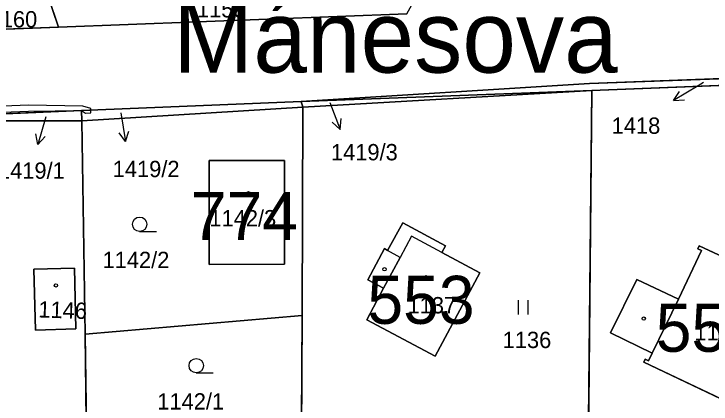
# Model space of a CAD drawing. Extents: x -689422 to -685210, y -987725 to -982160.
# Drawn here: x -687184.8 to -687112.2, y -985226.8 to -985186.2 of the extents above; entities that cross this region are included whole.
import ezdxf

# ---------------------------------------------------------------- set-up
doc = ezdxf.new("R2010")
doc.units = 0
for name, color, linetype in [('KN_Budovy', 7, 'Continuous'), ('KN_Budovy_cisla_domovni', 7, 'Continuous'), ('KN_Hranice_parcel', 7, 'Continuous'), ('KN_Hranice_parcel_vnitrni_kresba', 7, 'Continuous'), ('KN_Parcelni cisla', 7, 'Continuous'), ('KN_Parcelni cisla_sipky', 7, 'Continuous'), ('KN_Polygon parcely', 7, 'Continuous'), ('KN_Popisy_pomistni nazvy nazvy ulic', 7, 'Continuous'), ('KN_POZEMKY_OSTATNI PLOCHA', 7, 'Continuous'), ('KN_POZEMKY_TTP', 7, 'Continuous'), ('KN_POZEMKY_ZAHRADA', 7, 'Continuous'), ('KN_POZEMKY_ZASTAVENA PLOCHA', 7, 'Continuous'), ('KN_VYUZITI_16_ostatni plocha_silnice', 7, 'Continuous'), ('KN_VYUZITI_17_ostatni plocha_ostatni komunikace', 7, 'Continuous'), ('KN_VYUZITI_26_ostatni plocha_jina plocha', 7, 'Continuous'), ('KN_Věcná břemena k části', 7, 'Continuous'), ('KN_Značky budov', 7, 'Continuous'), ('KN_Značky kultur', 7, 'Continuous')]:
    doc.layers.add(name, color=color, linetype=linetype)

msp = doc.modelspace()

# ---------------------------------------------------------------- linework, layer by layer
at = {"layer": 'KN_Budovy'}
for points in [[(-687164.47, -985212.25), (-687156.63, -985212.21), (-687156.64, -985201.41), (-687164.47, -985201.43)], [(-687146.32, -985214.72), (-687148.06, -985217.99), (-687140.96, -985221.78), (-687136.3, -985213.12), (-687140.26, -985211), (-687143.43, -985209.31), (-687144.58, -985211.5)], [(-687118.74, -985222.27), (-687119.1, -985222.11), (-687119.25, -985222.41), (-687110.46, -985226.58), (-687110.36, -985226.29), (-687110.7, -985226.13), (-687109.64, -985223.9), (-687108.33, -985224.52), (-687106.08, -985225.61), (-687104.33, -985221.9), (-687104.59, -985221.81), (-687104.76, -985222.1), (-687108.37, -985220.37), (-687105.56, -985214.48), (-687104.91, -985214.79), (-687104.75, -985214.55), (-687110.43, -985211.74), (-687113.48, -985210.32), (-687113.61, -985210.62), (-687113.23, -985210.8), (-687115.65, -985215.84), (-687118.36, -985221.47)], [(-687182.55, -985219.06), (-687178.33, -985218.95), (-687178.49, -985212.61), (-687182.71, -985212.72)]]:
    msp.add_lwpolyline(points, close=True, dxfattribs=at)
at = {"layer": 'KN_Hranice_parcel'}
for p, q in [((-687181.4, -985183.85), (-687180.16, -985187.56)), ((-687143.9, -985186.16), (-687180.16, -985187.56)), ((-687180.16, -985187.56), (-687192.32, -985188)), ((-687098.39, -985193.1), (-687124.65, -985194.13)), ((-687154.89, -985195.28), (-687124.65, -985194.13)), ((-687124.65, -985194.13), (-687154.72, -985195.89)), ((-687124.65, -985194.13), (-687125.01, -985230.5)), ((-687177.74, -985196.23), (-687154.89, -985195.28)), ((-687154.72, -985195.89), (-687154.89, -985195.28)), ((-687154.72, -985195.89), (-687177.72, -985197.31)), ((-687154.72, -985195.89), (-687154.81, -985217.56)), ((-687201.8, -985197.24), (-687177.74, -985196.23)), ((-687177.72, -985197.31), (-687177.74, -985196.23)), ((-687177.72, -985197.31), (-687201.8, -985197.24)), ((-687177.39, -985219.49), (-687177.72, -985197.31)), ((-687154.81, -985217.56), (-687177.39, -985219.49)), ((-687154.81, -985217.56), (-687154.86, -985229.9)), ((-687177.06, -985241.38), (-687177.39, -985219.49))]:
    msp.add_line(p, q, dxfattribs=at)
for points in [[(-687154.89, -985195.28), (-687124.89, -985193.42), (-687098.23, -985192.41), (-687068.16, -985192.08)], [(-687156.64, -985201.41), (-687156.63, -985212.21), (-687164.47, -985212.25), (-687164.47, -985201.43), (-687156.64, -985201.41)], [(-687140.96, -985221.78), (-687148.06, -985217.99), (-687146.32, -985214.72), (-687147.97, -985213.83), (-687146.24, -985210.59), (-687145.9, -985210.78), (-687144.33, -985207.91), (-687139.88, -985210.29), (-687140.26, -985211), (-687136.3, -985213.12), (-687140.96, -985221.78)], [(-687110.46, -985226.58), (-687119.25, -985222.41), (-687119.1, -985222.11), (-687118.74, -985222.27), (-687118.36, -985221.47), (-687122.71, -985219.35), (-687119.96, -985213.79), (-687115.65, -985215.84), (-687113.23, -985210.8), (-687113.61, -985210.62), (-687113.48, -985210.32), (-687110.43, -985211.74)], [(-687178.49, -985212.61), (-687182.71, -985212.72), (-687182.55, -985219.06), (-687178.33, -985218.95), (-687178.49, -985212.61)]]:
    msp.add_lwpolyline(points, dxfattribs=at)
at = {"layer": 'KN_Hranice_parcel_vnitrni_kresba'}
for p, q in [((-687143.43, -985209.31), (-687144.58, -985211.5)), ((-687140.26, -985211), (-687143.43, -985209.31)), ((-687144.58, -985211.5), (-687145.9, -985210.78)), ((-687146.32, -985214.72), (-687144.58, -985211.5)), ((-687118.36, -985221.47), (-687115.65, -985215.84))]:
    msp.add_line(p, q, dxfattribs=at)
at = {"layer": 'KN_Parcelni cisla_sipky'}
for p, q in [((-687113.57, -985193.64), (-687116.142, -985195.186)), ((-687113.02, -985193.31), (-687113.57, -985193.64)), ((-687116.142, -985195.186), (-687115.542, -985194.241)), ((-687151.92, -985195.38), (-687150.845, -985198.182)), ((-687116.142, -985195.186), (-687115.026, -985195.099)), ((-687181.47, -985196.87), (-687182.297, -985199.755)), ((-687173.65, -985196.48), (-687173.181, -985199.444)), ((-687150.845, -985198.182), (-687151.671, -985197.426)), ((-687150.845, -985198.182), (-687150.736, -985197.067)), ((-687173.181, -985199.444), (-687172.843, -985198.377)), ((-687182.297, -985199.755), (-687182.502, -985198.654)), ((-687182.297, -985199.755), (-687181.54, -985198.93)), ((-687173.181, -985199.444), (-687173.832, -985198.533))]:
    msp.add_line(p, q, dxfattribs=at)
at = {"layer": 'KN_Polygon parcely'}
for points in [[(-687180.16, -985187.56), (-687143.9, -985186.16), (-687142.74, -985184.01), (-687142.07, -985182.53), (-687181.4, -985183.85)], [(-687188.95, -985184.13), (-687189.57, -985184.32), (-687192.32, -985188), (-687180.16, -985187.56), (-687181.4, -985183.85)], [(-687154.89, -985195.28), (-687124.65, -985194.13), (-687098.39, -985193.1), (-687068.16, -985192.08), (-687098.23, -985192.41), (-687124.89, -985193.42)], [(-687125.01, -985230.5), (-687125.06, -985249.84), (-687109.4, -985234.09), (-687099.36, -985226.95), (-687098.39, -985193.1), (-687124.65, -985194.13)], [(-687154.72, -985195.89), (-687124.65, -985194.13), (-687154.89, -985195.28)], [(-687124.65, -985194.13), (-687154.72, -985195.89), (-687154.81, -985217.56), (-687154.86, -985229.9), (-687125.01, -985230.5)], [(-687154.89, -985195.28), (-687177.74, -985196.23), (-687177.72, -985197.31), (-687154.72, -985195.89)], [(-687154.81, -985217.56), (-687154.72, -985195.89), (-687177.72, -985197.31), (-687177.39, -985219.49)], [(-687177.74, -985196.23), (-687201.8, -985197.24), (-687177.72, -985197.31)], [(-687177.72, -985197.31), (-687201.8, -985197.24), (-687203.03, -985197.45), (-687204.46, -985201.25), (-687207.55, -985209.28), (-687207.93, -985211.4), (-687207.9, -985213.57), (-687207.57, -985215.7), (-687207.12, -985217.39), (-687206.33, -985219.35), (-687205.39, -985221.24), (-687204.27, -985223.02), (-687201.33, -985226.08), (-687194.96, -985231.61), (-687188.36, -985236.91), (-687177.06, -985241.38), (-687177.39, -985219.49)], [(-687156.64, -985201.41), (-687164.47, -985201.43), (-687164.47, -985212.25), (-687156.63, -985212.21)], [(-687156.64, -985201.41), (-687156.63, -985212.21), (-687164.47, -985212.25), (-687164.47, -985201.43)], [(-687140.96, -985221.78), (-687148.06, -985217.99), (-687146.32, -985214.72), (-687147.97, -985213.83), (-687146.24, -985210.59), (-687145.9, -985210.78), (-687144.33, -985207.91), (-687139.88, -985210.29), (-687140.26, -985211), (-687136.3, -985213.12)], [(-687140.96, -985221.78), (-687136.3, -985213.12), (-687140.26, -985211), (-687139.88, -985210.29), (-687144.33, -985207.91), (-687145.9, -985210.78), (-687146.24, -985210.59), (-687147.97, -985213.83), (-687146.32, -985214.72), (-687148.06, -985217.99)], [(-687178.49, -985212.61), (-687182.71, -985212.72), (-687182.55, -985219.06), (-687178.33, -985218.95)], [(-687178.49, -985212.61), (-687178.33, -985218.95), (-687182.55, -985219.06), (-687182.71, -985212.72)], [(-687177.39, -985219.49), (-687177.06, -985241.38), (-687154.91, -985256.43), (-687154.86, -985229.9), (-687154.81, -985217.56)]]:
    msp.add_lwpolyline(points, close=True, dxfattribs=at)
for points in [[(-687143.9, -985186.16), (-687180.16, -985187.56), (-687192.32, -985188), (-687226.4, -985189.31), (-687234.71, -985189.6), (-687258.83, -985190.49)], [(-687256.3, -985199.65), (-687212.53, -985197.41), (-687211.62, -985197.36), (-687211.67, -985196.82), (-687202.42, -985196.44), (-687203.03, -985197.45), (-687201.8, -985197.24), (-687177.74, -985196.23), (-687154.89, -985195.28), (-687124.89, -985193.42), (-687098.23, -985192.41), (-687068.16, -985192.08), (-687067.87, -985191.25), (-687053.8, -985190.65), (-687041.85, -985190.2), (-687030.97, -985189.8)], [(-687110.46, -985226.58), (-687119.25, -985222.41), (-687119.1, -985222.11), (-687118.74, -985222.27), (-687118.36, -985221.47), (-687122.71, -985219.35), (-687119.96, -985213.79), (-687115.65, -985215.84), (-687113.23, -985210.8), (-687113.61, -985210.62), (-687113.48, -985210.32), (-687110.43, -985211.74)], [(-687110.43, -985211.74), (-687113.48, -985210.32), (-687113.61, -985210.62), (-687113.23, -985210.8), (-687115.65, -985215.84), (-687119.96, -985213.79), (-687122.71, -985219.35), (-687118.36, -985221.47), (-687118.74, -985222.27), (-687119.1, -985222.11), (-687119.25, -985222.41), (-687110.46, -985226.58)]]:
    msp.add_lwpolyline(points, dxfattribs=at)
at = {"layer": 'KN_POZEMKY_OSTATNI PLOCHA'}
for p, q in [((-687180.16, -985187.56), (-687181.4, -985183.85)), ((-687181.4, -985183.85), (-687180.16, -985187.56)), ((-687143.9, -985186.16), (-687180.16, -985187.56)), ((-687180.16, -985187.56), (-687143.9, -985186.16)), ((-687180.16, -985187.56), (-687192.32, -985188)), ((-687192.32, -985188), (-687180.16, -985187.56)), ((-687124.89, -985193.42), (-687098.23, -985192.41)), ((-687098.23, -985192.41), (-687124.89, -985193.42)), ((-687098.39, -985193.1), (-687124.65, -985194.13)), ((-687154.89, -985195.28), (-687124.89, -985193.42)), ((-687124.89, -985193.42), (-687154.89, -985195.28)), ((-687124.65, -985194.13), (-687154.89, -985195.28)), ((-687154.89, -985195.28), (-687124.65, -985194.13)), ((-687124.65, -985194.13), (-687154.72, -985195.89)), ((-687154.89, -985195.28), (-687177.74, -985196.23)), ((-687177.74, -985196.23), (-687154.89, -985195.28)), ((-687154.89, -985195.28), (-687154.72, -985195.89)), ((-687154.72, -985195.89), (-687154.89, -985195.28)), ((-687154.72, -985195.89), (-687177.72, -985197.31)), ((-687177.74, -985196.23), (-687201.8, -985197.24)), ((-687201.8, -985197.24), (-687177.74, -985196.23)), ((-687177.74, -985196.23), (-687177.72, -985197.31)), ((-687177.72, -985197.31), (-687177.74, -985196.23)), ((-687177.72, -985197.31), (-687201.8, -985197.24))]:
    msp.add_line(p, q, dxfattribs=at)
at = {"layer": 'KN_POZEMKY_TTP'}
for p, q in [((-687154.72, -985195.89), (-687124.65, -985194.13)), ((-687124.65, -985194.13), (-687125.01, -985230.5)), ((-687154.81, -985217.56), (-687154.72, -985195.89)), ((-687144.33, -985207.91), (-687145.9, -985210.78)), ((-687139.88, -985210.29), (-687144.33, -985207.91)), ((-687146.24, -985210.59), (-687147.97, -985213.83)), ((-687145.9, -985210.78), (-687146.24, -985210.59)), ((-687140.26, -985211), (-687139.88, -985210.29)), ((-687136.3, -985213.12), (-687140.26, -985211)), ((-687140.96, -985221.78), (-687136.3, -985213.12)), ((-687147.97, -985213.83), (-687146.32, -985214.72)), ((-687146.32, -985214.72), (-687148.06, -985217.99)), ((-687154.86, -985229.9), (-687154.81, -985217.56)), ((-687148.06, -985217.99), (-687140.96, -985221.78))]:
    msp.add_line(p, q, dxfattribs=at)
at = {"layer": 'KN_POZEMKY_ZAHRADA'}
for p, q in [((-687124.65, -985194.13), (-687098.39, -985193.1)), ((-687125.01, -985230.5), (-687124.65, -985194.13)), ((-687177.72, -985197.31), (-687154.72, -985195.89)), ((-687154.72, -985195.89), (-687154.81, -985217.56)), ((-687201.8, -985197.24), (-687177.72, -985197.31)), ((-687177.72, -985197.31), (-687177.39, -985219.49)), ((-687177.39, -985219.49), (-687177.72, -985197.31)), ((-687156.64, -985201.41), (-687164.47, -985201.43)), ((-687164.47, -985201.43), (-687164.47, -985212.25)), ((-687156.63, -985212.21), (-687156.64, -985201.41)), ((-687113.48, -985210.32), (-687113.61, -985210.62)), ((-687113.61, -985210.62), (-687113.23, -985210.8)), ((-687110.43, -985211.74), (-687113.48, -985210.32)), ((-687113.23, -985210.8), (-687115.65, -985215.84)), ((-687178.49, -985212.61), (-687182.71, -985212.72)), ((-687182.71, -985212.72), (-687182.55, -985219.06)), ((-687178.33, -985218.95), (-687178.49, -985212.61)), ((-687164.47, -985212.25), (-687156.63, -985212.21)), ((-687119.96, -985213.79), (-687122.71, -985219.35)), ((-687115.65, -985215.84), (-687119.96, -985213.79)), ((-687177.39, -985219.49), (-687154.81, -985217.56)), ((-687154.81, -985217.56), (-687177.39, -985219.49)), ((-687154.81, -985217.56), (-687154.86, -985229.9)), ((-687182.55, -985219.06), (-687178.33, -985218.95)), ((-687122.71, -985219.35), (-687118.36, -985221.47)), ((-687177.39, -985219.49), (-687177.06, -985241.38)), ((-687177.06, -985241.38), (-687177.39, -985219.49)), ((-687118.36, -985221.47), (-687118.74, -985222.27)), ((-687119.1, -985222.11), (-687119.25, -985222.41)), ((-687118.74, -985222.27), (-687119.1, -985222.11)), ((-687119.25, -985222.41), (-687110.46, -985226.58))]:
    msp.add_line(p, q, dxfattribs=at)
at = {"layer": 'KN_POZEMKY_ZASTAVENA PLOCHA'}
for p, q in [((-687164.47, -985201.43), (-687156.64, -985201.41)), ((-687164.47, -985212.25), (-687164.47, -985201.43)), ((-687156.64, -985201.41), (-687156.63, -985212.21)), ((-687145.9, -985210.78), (-687144.33, -985207.91)), ((-687144.33, -985207.91), (-687139.88, -985210.29)), ((-687147.97, -985213.83), (-687146.24, -985210.59)), ((-687146.24, -985210.59), (-687145.9, -985210.78)), ((-687139.88, -985210.29), (-687140.26, -985211)), ((-687113.61, -985210.62), (-687113.48, -985210.32)), ((-687113.23, -985210.8), (-687113.61, -985210.62)), ((-687113.48, -985210.32), (-687110.43, -985211.74)), ((-687140.26, -985211), (-687136.3, -985213.12)), ((-687115.65, -985215.84), (-687113.23, -985210.8)), ((-687182.71, -985212.72), (-687178.49, -985212.61)), ((-687182.55, -985219.06), (-687182.71, -985212.72)), ((-687178.49, -985212.61), (-687178.33, -985218.95)), ((-687156.63, -985212.21), (-687164.47, -985212.25)), ((-687136.3, -985213.12), (-687140.96, -985221.78)), ((-687146.32, -985214.72), (-687147.97, -985213.83)), ((-687122.71, -985219.35), (-687119.96, -985213.79)), ((-687119.96, -985213.79), (-687115.65, -985215.84)), ((-687148.06, -985217.99), (-687146.32, -985214.72)), ((-687140.96, -985221.78), (-687148.06, -985217.99)), ((-687178.33, -985218.95), (-687182.55, -985219.06)), ((-687118.36, -985221.47), (-687122.71, -985219.35)), ((-687118.74, -985222.27), (-687118.36, -985221.47)), ((-687119.25, -985222.41), (-687119.1, -985222.11)), ((-687119.1, -985222.11), (-687118.74, -985222.27)), ((-687110.46, -985226.58), (-687119.25, -985222.41))]:
    msp.add_line(p, q, dxfattribs=at)
at = {"layer": 'KN_VYUZITI_16_ostatni plocha_silnice'}
for p, q in [((-687180.16, -985187.56), (-687143.9, -985186.16)), ((-687192.32, -985188), (-687180.16, -985187.56)), ((-687124.89, -985193.42), (-687098.23, -985192.41)), ((-687098.23, -985192.41), (-687124.89, -985193.42)), ((-687098.39, -985193.1), (-687124.65, -985194.13)), ((-687154.89, -985195.28), (-687124.89, -985193.42)), ((-687124.89, -985193.42), (-687154.89, -985195.28)), ((-687124.65, -985194.13), (-687154.89, -985195.28)), ((-687154.89, -985195.28), (-687177.74, -985196.23)), ((-687177.74, -985196.23), (-687201.8, -985197.24))]:
    msp.add_line(p, q, dxfattribs=at)
at = {"layer": 'KN_VYUZITI_17_ostatni plocha_ostatni komunikace'}
for p, q in [((-687181.4, -985183.85), (-687180.16, -985187.56)), ((-687180.16, -985187.56), (-687192.32, -985188))]:
    msp.add_line(p, q, dxfattribs=at)
at = {"layer": 'KN_VYUZITI_26_ostatni plocha_jina plocha'}
for p, q in [((-687180.16, -985187.56), (-687181.4, -985183.85)), ((-687143.9, -985186.16), (-687180.16, -985187.56)), ((-687154.89, -985195.28), (-687124.65, -985194.13)), ((-687124.65, -985194.13), (-687154.72, -985195.89)), ((-687177.74, -985196.23), (-687154.89, -985195.28)), ((-687154.89, -985195.28), (-687154.72, -985195.89)), ((-687154.72, -985195.89), (-687154.89, -985195.28)), ((-687154.72, -985195.89), (-687177.72, -985197.31)), ((-687201.8, -985197.24), (-687177.74, -985196.23)), ((-687177.74, -985196.23), (-687177.72, -985197.31)), ((-687177.72, -985197.31), (-687177.74, -985196.23)), ((-687177.72, -985197.31), (-687201.8, -985197.24))]:
    msp.add_line(p, q, dxfattribs=at)
at = {"layer": 'KN_Věcná břemena k části'}
for points in [[(-687202.56, -985196.67), (-687203.03, -985197.45), (-687201.41, -985196.98), (-687183.27, -985196.3), (-687177.74, -985196.23), (-687176.78, -985196.19), (-687176.78, -985196.02), (-687177.63, -985195.76), (-687183.27, -985195.68), (-687201.51, -985196.38)], [(-687176.78, -985196.19), (-687177.74, -985196.23), (-687177.34, -985196.49), (-687176.77, -985196.48)]]:
    msp.add_lwpolyline(points, close=True, dxfattribs=at)
at = {"layer": 'KN_Značky budov'}
for centre in [(-687160.387, -985204.829), (-687146.227, -985212.739), (-687141.897, -985213.569), (-687180.417, -985214.419), (-687119.247, -985217.869)]:
    msp.add_circle(centre, 0.175, dxfattribs=at)
at = {"layer": 'KN_Značky kultur'}
for p, q in [((-687171.703, -985208.81), (-687169.953, -985208.81)), ((-687132.281, -985217.45), (-687132.281, -985215.95)), ((-687131.28, -985217.45), (-687131.28, -985215.95)), ((-687165.813, -985223.52), (-687164.063, -985223.52))]:
    msp.add_line(p, q, dxfattribs=at)
for centre in [(-687171.703, -985208.06), (-687165.813, -985222.77)]:
    msp.add_circle(centre, 0.75, dxfattribs=at)

# ---------------------------------------------------------------- texts
at = {"layer": 'KN_Budovy_cisla_domovni'}
for s, p in [('774', (-687166.378, -985209.704)), ('553', (-687148.007, -985218.419)), ('555', (-687118.005, -985221.324))]:
    msp.add_text(s, height=5, dxfattribs=at).set_placement(p)
at = {"layer": 'KN_Parcelni cisla'}
for s, p in [('1159', (-687165.74, -985186.54)), ('1160', (-687187.42, -985187.58)), ('1418', (-687122.588, -985198.648)), ('1419/3', (-687151.797, -985201.408)), ('1419/1', (-687186.447, -985203.328)), ('1419/2', (-687174.507, -985203.158)), ('1142/3', (-687164.447, -985208.28)), ('1142/2', (-687175.567, -985212.62)), ('1137', (-687143.83, -985217.33)), ('1128', (-687113.98, -985220.14)), ('1136', (-687133.93, -985220.94)), ('1142/1', (-687169.867, -985227.34))]:
    msp.add_text(s, height=1.7, dxfattribs=at).set_placement(p)
msp.add_text('1146', height=1.7, rotation=358, dxfattribs=at).set_placement((-687182.269, -985217.749))
at = {"layer": 'KN_Popisy_pomistni nazvy nazvy ulic'}
msp.add_text('Mánesova', height=7.5, dxfattribs=at).set_placement((-687168.23, -985192.28))

doc.saveas('drawing.dxf')
